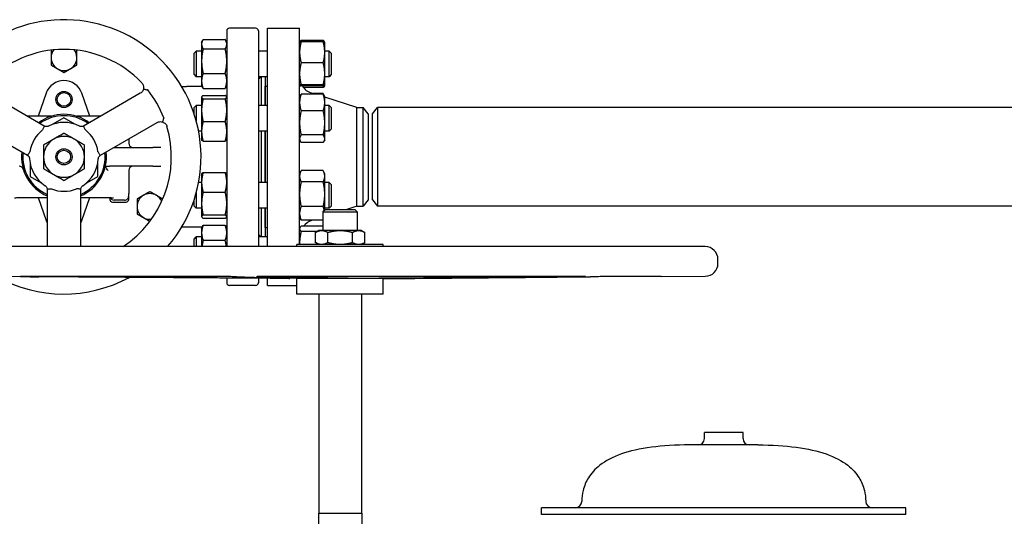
# Model space of a CAD drawing. Header units: inches. Extents: x 5 to 1128, y -85 to 748.
# Tile 499 of 656: x 601 to 630, y 374 to 389. Entities that reach past the tile are written whole.
import ezdxf

# ---------------------------------------------------------------- set-up
doc = ezdxf.new("R2010")
doc.units = ezdxf.units.IN
doc.header["$LTSCALE"] = 32
doc.header["$MEASUREMENT"] = 0
doc.layers.add('Visible (ANSI)', color=7, linetype='Continuous', lineweight=30)

msp = doc.modelspace()

# ---------------------------------------------------------------- linework, layer by layer
at = {"layer": 'Visible (ANSI)'}
for p, q in [((607.47313, 388.51993), (607.47313, 382.23187)), ((608.31565, 388.59867), (607.55187, 388.59867)), ((608.39439, 388.51993), (608.39439, 382.23187)), ((608.65813, 382.23187), (608.65813, 388.59867)), ((608.65813, 388.59867), (609.59813, 388.59867)), ((609.59813, 382.29087), (609.59813, 388.59867)), ((606.73913, 388.18347), (606.76305, 388.23477)), ((606.73913, 388.18347), (606.73913, 388.13607)), ((606.73913, 388.13607), (606.73913, 387.64049)), ((606.78422, 388.27392), (607.42805, 388.27392)), ((607.47313, 388.18347), (607.44921, 388.23477)), ((609.59813, 388.18347), (609.59849, 388.18423)), ((609.59849, 388.18423), (609.60484, 388.19787)), ((610.28705, 388.24554), (609.64322, 388.24554)), ((610.28705, 388.20047), (609.64322, 388.20047)), ((610.33178, 388.18423), (610.32542, 388.19787)), ((610.33213, 388.18347), (610.33178, 388.18423)), ((610.33213, 387.89722), (610.33213, 388.18347)), ((606.51939, 387.87097), (606.58189, 387.93347)), ((606.51939, 387.24597), (606.51939, 387.87097)), ((606.58189, 387.93347), (606.58189, 387.18347)), ((606.73913, 387.93347), (606.58189, 387.93347)), ((606.78422, 387.99821), (607.42805, 387.99821)), ((608.65813, 387.93347), (608.39439, 387.93347)), ((610.45689, 387.93347), (610.33213, 387.93347)), ((610.33213, 387.27298), (610.33213, 387.89722)), ((610.45689, 387.18347), (610.45689, 387.93347)), ((610.51939, 387.87097), (610.45689, 387.93347)), ((610.51939, 387.87097), (610.51939, 387.24597)), ((606.73913, 387.64049), (606.73913, 387.0629)), ((610.28705, 387.59397), (609.64322, 387.59397)), ((606.51939, 387.24597), (606.58189, 387.18347)), ((606.78422, 387.28277), (607.42805, 387.28277)), ((610.33213, 386.93423), (610.33213, 387.27298)), ((610.51939, 387.24597), (610.45689, 387.18347)), ((606.73913, 387.18347), (606.58189, 387.18347)), ((606.73913, 387.0629), (606.73913, 386.93347)), ((608.65813, 387.18347), (608.39439, 387.18347)), ((608.47313, 387.18347), (608.47313, 386.34611)), ((608.59313, 387.18347), (608.59313, 386.34611)), ((610.28705, 386.95198), (609.64322, 386.95198)), ((610.45689, 387.18347), (610.33213, 387.18347)), ((602.15051, 385.74753), (600.49665, 386.70239)), ((602.20272, 386.70346), (601.96977, 386.03576)), ((603.4765, 386.03576), (603.24355, 386.70346)), ((604.94962, 386.70239), (604.19639, 386.26751)), ((606.75665, 386.89591), (606.29368, 386.89591)), ((606.73913, 386.93347), (606.76305, 386.88218)), ((606.78422, 386.84303), (607.42805, 386.84303)), ((607.47313, 386.93347), (607.44921, 386.88218)), ((608.59813, 386.78867), (608.59313, 386.78867)), ((608.59813, 386.34611), (608.59813, 386.90867)), ((608.59813, 386.90867), (608.65813, 386.90867)), ((609.59813, 386.93347), (609.59849, 386.93272)), ((610.28705, 386.91648), (609.64322, 386.91648)), ((610.28705, 386.67655), (609.64322, 386.67655)), ((610.28705, 386.87141), (609.70852, 386.87141)), ((610.04684, 386.67655), (609.94716, 386.70812)), ((610.28705, 386.69192), (609.99831, 386.69192)), ((610.31745, 386.6276), (610.29595, 386.67369)), ((610.33178, 386.93272), (610.32542, 386.91908)), ((610.33213, 386.93347), (610.33178, 386.93272)), ((610.33213, 386.93347), (610.33213, 386.93423)), ((606.73913, 386.59611), (606.74162, 386.60144)), ((606.73913, 386.59611), (606.73913, 386.59082)), ((606.73913, 386.59082), (606.73913, 386.21069)), ((606.78422, 386.63766), (607.42805, 386.63766)), ((606.78422, 386.54397), (607.42805, 386.54397)), ((607.47313, 386.59611), (607.47065, 386.60144)), ((609.59813, 386.59611), (609.61282, 386.6276)), ((610.33213, 386.59611), (610.31745, 386.6276)), ((610.33213, 386.43425), (610.33213, 386.59611)), ((611.27147, 386.28867), (610.33213, 386.58619)), ((610.33213, 385.83924), (610.33213, 386.43425)), ((604.19639, 386.26751), (603.29575, 385.74753)), ((606.51939, 386.28361), (606.58189, 386.34611)), ((606.51939, 386.10899), (606.51939, 386.28361)), ((606.58189, 386.34611), (606.58189, 385.90222)), ((606.73913, 386.34611), (606.58189, 386.34611)), ((606.73913, 386.21069), (606.73913, 385.59098)), ((608.65813, 386.34611), (608.39439, 386.34611)), ((610.28705, 386.19196), (609.64322, 386.19196)), ((610.45689, 386.34611), (610.33213, 386.34611)), ((610.45689, 385.59611), (610.45689, 386.34611)), ((610.51939, 386.28361), (610.45689, 386.34611)), ((610.51939, 386.28361), (610.51939, 385.65861)), ((611.27147, 383.40867), (611.27147, 386.28867)), ((611.27147, 386.28867), (611.45426, 386.28867)), ((611.45426, 383.40867), (611.45426, 386.28867)), ((611.59813, 386.10117), (611.45426, 386.28867)), ((611.59813, 386.10117), (611.59813, 383.59617)), ((611.72313, 386.09867), (611.86701, 386.28617)), ((611.72313, 383.59867), (611.72313, 386.09867)), ((611.86701, 386.28617), (611.86701, 383.41117)), ((648.70426, 386.28617), (611.86701, 386.28617)), ((600.00452, 385.85), (601.65839, 384.89514)), ((602.34593, 386.03576), (601.65128, 386.03576)), ((602.72313, 385.98519), (602.40233, 385.79997)), ((603.04393, 385.79997), (602.72313, 385.98519)), ((603.79499, 386.03576), (603.10034, 386.03576)), ((603.78788, 384.89514), (605.44174, 385.85)), ((606.78422, 385.87741), (607.42805, 385.87741)), ((610.33213, 385.37609), (610.33213, 385.83924)), ((606.73913, 385.59611), (606.65268, 385.59611)), ((606.73913, 385.59098), (606.73913, 385.34611)), ((608.65813, 385.59611), (608.39439, 385.59611)), ((608.47313, 385.59611), (608.47313, 384.10123)), ((608.59313, 385.59611), (608.59313, 384.10123)), ((608.59813, 384.10123), (608.59813, 385.59611)), ((610.45689, 385.59611), (610.33213, 385.59611)), ((610.51939, 385.65861), (610.45689, 385.59611)), ((604.6129, 385.37147), (604.6129, 385.24926)), ((606.73913, 385.34611), (606.74162, 385.34077)), ((606.78422, 385.30455), (607.42805, 385.30455)), ((607.47313, 385.34611), (607.47065, 385.34077)), ((609.59813, 385.34611), (609.61282, 385.31461)), ((610.28705, 385.48652), (609.64322, 385.48652)), ((610.28705, 385.26567), (609.64322, 385.26567)), ((610.33213, 385.34611), (610.31745, 385.31461)), ((610.33213, 385.34611), (610.33213, 385.37609)), ((604.18472, 385.12426), (605.31144, 385.12426)), ((605.51184, 385.12426), (605.31144, 385.12426)), ((605.55399, 385.12426), (605.51184, 385.12426)), ((601.73888, 384.65084), (601.73888, 384.28041)), ((603.70738, 384.28041), (603.70738, 384.65084)), ((603.93228, 384.57308), (604.04832, 384.57308)), ((605.31144, 384.57308), (604.04832, 384.57308)), ((604.6129, 384.44808), (604.6129, 383.77922)), ((605.31144, 384.57308), (605.51184, 384.57308)), ((605.51184, 384.57308), (605.55399, 384.57308)), ((606.78422, 384.39318), (607.42805, 384.39318)), ((609.59813, 384.35123), (609.63431, 384.42882)), ((610.28705, 384.44705), (609.64322, 384.44705)), ((610.33213, 384.35123), (610.29595, 384.42882)), ((601.73888, 384.28041), (602.05968, 384.0952)), ((603.38659, 384.0952), (603.70738, 384.28041)), ((606.73913, 384.10123), (606.65268, 384.10123)), ((606.73913, 384.35123), (606.74168, 384.35668)), ((606.73913, 384.35123), (606.73913, 384.10706)), ((606.73913, 384.10706), (606.73913, 383.48746)), ((607.47313, 384.35123), (607.47059, 384.35668)), ((608.65813, 384.10123), (608.39439, 384.10123)), ((610.28705, 384.11738), (609.64322, 384.11738)), ((610.33213, 384.28221), (610.33213, 384.35123)), ((610.33213, 383.75698), (610.33213, 384.28221)), ((610.45689, 384.10123), (610.33213, 384.10123)), ((610.45689, 383.35123), (610.45689, 384.10123)), ((610.51939, 384.03873), (610.45689, 384.10123)), ((602.23101, 383.90334), (602.23101, 382.23187)), ((603.21526, 382.23187), (603.21526, 383.90334)), ((606.58189, 383.79512), (606.58189, 383.35123)), ((606.78422, 383.82094), (607.42805, 383.82094)), ((610.51939, 384.03873), (610.51939, 383.41373)), ((601.5814, 383.66157), (602.23101, 383.66157)), ((601.96977, 383.66157), (602.20272, 382.99388)), ((603.21526, 383.66157), (603.86487, 383.66157)), ((603.24355, 382.99388), (603.4765, 383.66157)), ((604.06172, 383.6598), (604.06172, 383.60851)), ((604.14046, 383.52977), (604.53416, 383.52977)), ((604.4879, 383.58758), (604.18672, 383.58758)), ((604.6129, 383.71263), (604.6129, 383.77922)), ((604.6129, 383.60851), (604.6129, 383.71263)), ((606.51939, 383.41373), (606.51939, 383.58835)), ((610.33213, 383.29197), (610.33213, 383.75698)), ((611.59813, 383.59617), (611.45426, 383.40867)), ((611.72313, 383.59867), (611.86701, 383.41117)), ((606.51939, 383.41373), (606.58189, 383.35123)), ((606.73913, 383.35123), (606.58189, 383.35123)), ((606.73913, 383.48746), (606.73913, 383.10664)), ((608.65813, 383.35123), (608.39439, 383.35123)), ((608.47313, 383.35123), (608.47313, 382.51387)), ((608.59313, 383.35123), (608.59313, 382.51387)), ((608.59813, 382.78867), (608.59813, 383.35123)), ((610.28705, 383.39657), (609.64322, 383.39657)), ((610.35503, 383.31487), (610.28063, 383.24047)), ((610.28063, 383.24047), (611.28063, 383.24047)), ((610.28063, 383.24047), (610.28063, 382.70087)), ((610.45689, 383.35123), (610.33213, 383.35123)), ((610.35503, 383.31487), (611.20623, 383.31487)), ((610.51939, 383.41373), (610.45689, 383.35123)), ((611.27147, 383.40867), (610.97532, 383.31487)), ((611.20623, 383.31487), (611.28063, 383.24047)), ((611.27147, 383.40867), (611.45426, 383.40867)), ((611.28063, 383.24047), (611.28063, 382.70087)), ((648.70426, 383.41117), (611.86701, 383.41117)), ((606.73913, 383.10664), (606.73913, 383.10123)), ((606.73913, 383.10123), (606.74168, 383.09578)), ((606.78422, 383.15399), (607.42805, 383.15399)), ((606.78422, 383.05928), (607.42805, 383.05928)), ((607.47313, 383.10123), (607.47059, 383.09578)), ((609.59813, 383.10123), (609.63431, 383.02365)), ((610.28063, 383.00542), (609.64322, 383.00542)), ((609.99831, 383.00542), (609.94716, 382.98922)), ((606.75665, 382.80143), (606.29368, 382.80143)), ((606.73913, 382.76387), (606.76324, 382.81556)), ((606.73913, 382.76387), (606.73913, 382.63498)), ((606.78422, 382.85445), (607.42805, 382.85445)), ((607.47313, 382.76387), (607.44903, 382.81556)), ((608.59813, 382.90867), (608.59313, 382.90867)), ((608.59813, 382.78867), (608.65813, 382.78867)), ((609.59813, 382.76387), (609.60484, 382.77826)), ((610.28063, 382.82593), (609.64322, 382.82593)), ((610.1085, 382.67366), (609.64322, 382.67366)), ((610.15563, 382.70087), (610.05894, 382.64505)), ((610.05894, 382.34669), (610.05894, 382.64505)), ((610.23937, 382.70087), (610.15563, 382.70087)), ((610.78063, 382.70087), (610.23937, 382.70087)), ((610.41979, 382.34669), (610.41979, 382.64505)), ((611.3219, 382.70087), (610.78063, 382.70087)), ((611.14148, 382.34669), (611.14148, 382.64505)), ((611.40563, 382.70087), (611.3219, 382.70087)), ((611.40563, 382.70087), (611.50232, 382.64505)), ((611.50232, 382.34669), (611.50232, 382.64505)), ((606.51939, 382.45137), (606.58189, 382.51387)), ((606.51939, 382.23187), (606.51939, 382.45137)), ((606.58189, 382.51387), (606.58189, 382.23187)), ((606.73913, 382.51387), (606.58189, 382.51387)), ((606.73913, 382.63498), (606.73913, 382.23187)), ((606.78422, 382.41551), (607.42805, 382.41551)), ((608.65813, 382.51387), (608.39439, 382.51387)), ((621.43013, 382.23187), (600.13113, 382.23187)), ((612.04063, 382.29087), (609.52063, 382.29087)), ((609.52063, 382.23187), (609.52063, 382.29087)), ((610.15563, 382.29087), (610.05894, 382.34669)), ((611.40563, 382.29087), (611.50232, 382.34669)), ((612.04063, 382.23187), (612.04063, 382.29087)), ((621.80413, 381.73987), (621.80413, 381.85787)), ((609.52063, 381.29886), (600.12846, 381.36588)), ((607.06967, 381.35673), (601.45119, 381.35673)), ((607.47313, 381.31347), (607.47313, 381.17741)), ((608.39439, 381.3069), (608.39439, 381.17741)), ((608.65813, 381.09867), (608.65813, 381.30502)), ((617.81657, 381.35673), (608.72568, 381.35673)), ((612.04063, 381.29886), (609.52063, 381.29886)), ((609.52063, 380.83987), (609.52063, 381.29886)), ((612.04063, 381.29886), (612.72184, 381.30372)), ((612.04063, 380.83987), (612.04063, 381.29886)), ((620.15061, 381.35673), (618.84004, 381.35673)), ((620.15061, 381.35673), (621.4328, 381.36588)), ((608.31565, 381.09867), (607.55187, 381.09867)), ((608.65813, 381.09867), (609.52063, 381.09867)), ((612.04063, 380.83987), (609.52063, 380.83987)), ((610.15563, 380.83987), (610.15563, 374.45687)), ((611.40563, 380.83987), (611.40563, 374.45687)), ((622.53563, 376.80547), (621.41063, 376.80547)), ((621.41063, 376.63447), (621.41063, 376.80547)), ((622.53563, 376.63447), (622.53563, 376.80547)), ((622.96588, 376.44697), (620.98038, 376.44697)), ((627.28813, 374.6157), (616.65813, 374.6157)), ((616.65813, 374.4157), (616.65813, 374.6157)), ((627.28813, 374.4157), (627.28813, 374.6157)), ((610.14463, 374.45687), (611.41663, 374.45687)), ((610.14463, 374.45687), (610.14463, 373.54017)), ((611.41663, 374.45687), (611.41663, 373.54017)), ((627.28813, 374.4157), (616.65813, 374.4157))]:
    msp.add_line(p, q, dxfattribs=at)
for centre, radius in [((602.72313, 386.5219), 0.23622), ((602.72313, 386.5219), 0.19894), ((602.72313, 384.84867), 0.23622), ((602.72313, 384.84867), 0.19396)]:
    msp.add_circle(centre, radius, dxfattribs=at)
for centre, radius, start, end in [((602.72313, 384.84867), 4, 319.141001, 223.732808), ((607.55187, 388.51993), 0.07874, 90, 180), ((608.31565, 388.51993), 0.07874, 0, 90), ((602.72313, 384.84867), 3.13386, 43.567129, 136.432871), ((602.72313, 387.74237), 0.375, 142.972428, 180), ((602.72313, 387.74237), 0.375, 0, 37.027572), ((602.72313, 387.74237), 0.375, 180, 240), ((602.72313, 387.74237), 0.375, 300, 0), ((602.72313, 387.74237), 0.375, 240, 300), ((602.72313, 386.5219), 0.55118, 19.233076, 160.766924), ((602.72313, 384.84867), 3.12676, 21.399676, 38.600324), ((606.29368, 387.68332), 0.7874, 259.62086, 270), ((610.09813, 387.18478), 0.5, 212.452892, 252.425284), ((602.72313, 384.84867), 1.24016, 53.379868, 126.620132), ((602.72313, 384.84867), 1.20079, 54.194537, 125.805463), ((602.72313, 384.84867), 1.00394, 63.137041, 116.862959), ((602.34592, 386.16292), 0.12716, 270.004016, 286.01595), ((603.10035, 386.1629), 0.12714, 253.982919, 269.997115), ((602.72313, 384.84867), 1.00394, 128.535259, 171.464741), ((602.72313, 384.84867), 1.00394, 8.535259, 51.464741), ((602.72313, 384.84867), 3.13386, 303.383253, 16.432871), ((602.72313, 384.84867), 0.5965, 120, 180), ((602.72313, 384.84867), 0.5965, 60, 120), ((602.72313, 384.84867), 0.5965, 0, 60), ((604.7379, 385.24926), 0.125, 180, 270), ((602.72313, 384.84867), 1.24016, 173.379868, 246.620132), ((602.72313, 384.84867), 1.20079, 174.194537, 245.805463), ((602.72313, 384.84867), 1.24016, 293.379868, 6.620132), ((602.72313, 384.84867), 1.20079, 294.194537, 5.805463), ((602.72313, 384.84867), 1.00394, 183.137041, 236.862959), ((602.72313, 384.84867), 0.5965, 180, 240), ((602.72313, 384.84867), 0.5965, 300, 0), ((602.72313, 384.84867), 1.00394, 303.137041, 356.862959), ((601.41807, 384.44808), 0.125, 17.063961, 90), ((604.7379, 384.44808), 0.125, 90, 180), ((602.72313, 384.84867), 0.5965, 240, 300), ((602.72313, 384.84867), 1.00394, 248.535259, 291.464741), ((604.14046, 383.60851), 0.07874, 180, 270), ((604.53416, 383.60851), 0.07874, 270, 0), ((605.22915, 383.40182), 0.375, 120, 180), ((605.22915, 383.40182), 0.375, 60, 120), ((605.22915, 383.40182), 0.375, 22.972428, 60), ((605.22915, 383.40182), 0.375, 180, 240), ((602.72313, 383.17544), 0.55118, 199.233076, 206.765501), ((602.72313, 383.17544), 0.55118, 333.234499, 340.766924), ((605.22915, 383.40182), 0.375, 240, 277.027572), ((610.09813, 382.51256), 0.5, 107.574716, 141.189224), ((606.29368, 382.01402), 0.7874, 90, 100.37914), ((621.43013, 381.85787), 0.374, 0, 90), ((621.43013, 381.73987), 0.374, 270.408832, 0), ((602.72313, 384.84867), 4, 240.672108, 298.510228), ((607.55187, 381.17741), 0.07874, 180, 270), ((608.31565, 381.17741), 0.07874, 270, 0), ((621.22313, 376.63447), 0.1875, 270, 0), ((622.72313, 376.63447), 0.1875, 180, 270), ((617.64236, 374.8032), 0.1875, 270, 358.443207), ((626.30391, 374.8032), 0.1875, 181.556793, 270)]:
    msp.add_arc(centre, radius, start, end, dxfattribs=at)
for centre, start_param, end_param in [((604.18672, 383.71263), 5.15081773, 6.28318531), ((604.4879, 383.71263), 0, 1.57079633)]:
    msp.add_ellipse(centre, major_axis=(0, -0.12504), ratio=0.99966155, start_param=start_param, end_param=end_param, dxfattribs=at)
for points, weights in [([(606.78422, 388.27392), (606.73913, 388.20005), (606.73913, 388.13607)], [1, 1.0379548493, 1]), ([(606.73913, 388.13607), (606.73913, 388.07209), (606.78422, 387.99821)], [1, 1.0379548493, 1]), ([(607.47313, 388.13607), (607.47313, 388.20005), (607.42805, 388.27392)], [1, 1.0379548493, 1]), ([(607.42805, 387.99821), (607.47313, 388.07209), (607.47313, 388.13607)], [1, 1.0379548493, 1]), ([(609.64322, 388.20047), (609.59813, 388.03796), (609.59813, 387.89722)], [1, 1.0379548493, 1]), ([(609.59849, 388.18423), (609.602, 388.19177), (609.64322, 388.20047)], [1.00614116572, 1.0345850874, 1]), ([(609.64322, 388.24554), (609.60855, 388.21417), (609.60065, 388.18676)], [1, 1.02892942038, 1.01375847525]), ([(610.32962, 388.18676), (610.32171, 388.21417), (610.28705, 388.24554)], [1.01375847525, 1.02892942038, 1]), ([(610.28705, 388.20047), (610.32826, 388.19177), (610.33178, 388.18423)], [1, 1.0345850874, 1.00614116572]), ([(610.33213, 387.89722), (610.33213, 388.03796), (610.28705, 388.20047)], [1, 1.0379548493, 1]), ([(602.35061, 387.96031), (602.34937, 387.95959), (602.34813, 387.95888)], [1.01080092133, 1.01041530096, 1.01001874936]), ([(602.34813, 387.95888), (602.34813, 387.84285), (602.34813, 387.74237)], [1.01001874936, 1.04314139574, 1]), ([(603.09813, 387.95888), (603.09689, 387.95959), (603.09565, 387.96031)], [1.01001874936, 1.01041530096, 1.01080092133]), ([(603.09813, 387.74237), (603.09813, 387.84285), (603.09813, 387.95888)], [1, 1.04314139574, 1.01001874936]), ([(606.78422, 387.99821), (606.73913, 387.80651), (606.73913, 387.64049)], [1, 1.0379548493, 1]), ([(607.47313, 387.64049), (607.47313, 387.80651), (607.42805, 387.99821)], [1, 1.0379548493, 1]), ([(609.59813, 387.89722), (609.59813, 387.75648), (609.64322, 387.59397)], [1, 1.0379548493, 1]), ([(610.28705, 387.59397), (610.33213, 387.75648), (610.33213, 387.89722)], [1, 1.0379548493, 1]), ([(602.34813, 387.74237), (602.34813, 387.64189), (602.34813, 387.52586)], [1, 1.04314139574, 1.01001874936]), ([(602.34813, 387.52586), (602.44861, 387.46785), (602.53563, 387.41761)], [1.01001874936, 1.04314139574, 1]), ([(602.91063, 387.41761), (602.99765, 387.46785), (603.09813, 387.52586)], [1, 1.04314139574, 1.01001874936]), ([(603.09813, 387.52586), (603.09813, 387.64189), (603.09813, 387.74237)], [1.01001874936, 1.04314139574, 1]), ([(606.73913, 387.64049), (606.73913, 387.47447), (606.78422, 387.28277)], [1, 1.0379548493, 1]), ([(607.42805, 387.28277), (607.47313, 387.47447), (607.47313, 387.64049)], [1, 1.0379548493, 1]), ([(609.64322, 387.59397), (609.59813, 387.42195), (609.59813, 387.27298)], [1, 1.0379548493, 1]), ([(610.33213, 387.27298), (610.33213, 387.42195), (610.28705, 387.59397)], [1, 1.0379548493, 1]), ([(602.53563, 387.41761), (602.62265, 387.36737), (602.72313, 387.30936)], [1, 1.04314139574, 1.01001874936]), ([(602.72313, 387.30936), (602.82361, 387.36737), (602.91063, 387.41761)], [1.01001874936, 1.04314139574, 1]), ([(606.78422, 387.28277), (606.73913, 387.16494), (606.73913, 387.0629)], [1, 1.0379548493, 1]), ([(607.47313, 387.0629), (607.47313, 387.16494), (607.42805, 387.28277)], [1, 1.0379548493, 1]), ([(609.59813, 387.27298), (609.59813, 387.124), (609.64322, 386.95198)], [1, 1.0379548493, 1]), ([(610.28705, 386.95198), (610.33213, 387.124), (610.33213, 387.27298)], [1, 1.0379548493, 1]), ([(606.73913, 387.0629), (606.73913, 386.96085), (606.78422, 386.84303)], [1, 1.0379548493, 1]), ([(607.42805, 386.84303), (607.47313, 386.96085), (607.47313, 387.0629)], [1, 1.0379548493, 1]), ([(609.64322, 386.95198), (609.59813, 386.94247), (609.59813, 386.93423)], [1, 1.0379548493, 1]), ([(610.33213, 386.93423), (610.33213, 386.94247), (610.28705, 386.95198)], [1, 1.0379548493, 1]), ([(606.78422, 386.84303), (606.77188, 386.86324), (606.76305, 386.88218)], [1, 1.0101047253, 1.0148290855]), ([(607.44921, 386.88218), (607.44038, 386.86324), (607.42805, 386.84303)], [1.0148290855, 1.0101047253, 1]), ([(609.59813, 386.93423), (609.59813, 386.92599), (609.64322, 386.91648)], [1, 1.0379548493, 1]), ([(609.64322, 386.67655), (609.59813, 386.5467), (609.59813, 386.43425)], [1, 1.0379548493, 1]), ([(609.61282, 386.6276), (609.62369, 386.65092), (609.64322, 386.67655)], [1.01853894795, 1.0160927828, 1]), ([(610.28705, 386.91648), (610.33213, 386.92599), (610.33213, 386.93423)], [1, 1.0379548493, 1]), ([(610.28705, 386.87141), (610.2948, 386.89606), (610.30116, 386.91969)], [1, 1.00633144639, 1.01055052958]), ([(610.32542, 386.91908), (610.31498, 386.89669), (610.28705, 386.87141)], [1.01804731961, 1.02317873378, 1]), ([(610.30812, 386.64535), (610.29932, 386.66788), (610.28705, 386.69192)], [1.01477953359, 1.01005189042, 1]), ([(610.28705, 386.67655), (610.30657, 386.65092), (610.31745, 386.6276)], [1, 1.0160927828, 1.01853894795]), ([(610.33213, 386.43425), (610.33213, 386.5467), (610.28705, 386.67655)], [1, 1.0379548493, 1]), ([(606.78422, 386.63766), (606.73913, 386.61256), (606.73913, 386.59082)], [1, 1.0379548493, 1]), ([(606.73913, 386.59082), (606.73913, 386.56908), (606.78422, 386.54397)], [1, 1.0379548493, 1]), ([(606.78422, 386.54397), (606.73913, 386.36537), (606.73913, 386.21069)], [1, 1.0379548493, 1]), ([(607.47313, 386.59082), (607.47313, 386.61256), (607.42805, 386.63766)], [1, 1.0379548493, 1]), ([(607.42805, 386.54397), (607.47313, 386.56908), (607.47313, 386.59082)], [1, 1.0379548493, 1]), ([(607.47313, 386.21069), (607.47313, 386.36537), (607.42805, 386.54397)], [1, 1.0379548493, 1]), ([(609.59813, 386.43425), (609.59813, 386.3218), (609.64322, 386.19196)], [1, 1.0379548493, 1]), ([(610.28705, 386.19196), (610.33213, 386.3218), (610.33213, 386.43425)], [1, 1.0379548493, 1]), ([(606.73913, 386.21069), (606.73913, 386.05602), (606.78422, 385.87741)], [1, 1.0379548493, 1]), ([(607.42805, 385.87741), (607.47313, 386.05602), (607.47313, 386.21069)], [1, 1.0379548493, 1]), ([(609.64322, 386.19196), (609.59813, 386.00293), (609.59813, 385.83924)], [1, 1.0379548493, 1]), ([(610.33213, 385.83924), (610.33213, 386.00293), (610.28705, 386.19196)], [1, 1.0379548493, 1]), ([(606.78422, 385.87741), (606.73913, 385.72391), (606.73913, 385.59098)], [1, 1.0379548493, 1]), ([(607.47313, 385.59098), (607.47313, 385.72391), (607.42805, 385.87741)], [1, 1.0379548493, 1]), ([(609.59813, 385.83924), (609.59813, 385.67554), (609.64322, 385.48652)], [1, 1.0379548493, 1]), ([(610.28705, 385.48652), (610.33213, 385.67554), (610.33213, 385.83924)], [1, 1.0379548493, 1]), ([(602.72313, 385.53745), (602.5633, 385.44517), (602.42488, 385.36525)], [1.01001874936, 1.04314139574, 1]), ([(603.02138, 385.36525), (602.88296, 385.44517), (602.72313, 385.53745)], [1, 1.04314139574, 1.01001874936]), ([(606.73913, 385.59098), (606.73913, 385.45805), (606.78422, 385.30455)], [1, 1.0379548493, 1]), ([(607.42805, 385.30455), (607.47313, 385.45805), (607.47313, 385.59098)], [1, 1.0379548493, 1]), ([(602.42488, 385.36525), (602.28646, 385.28534), (602.12663, 385.19306)], [1, 1.04314139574, 1.01001874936]), ([(603.31963, 385.19306), (603.1598, 385.28534), (603.02138, 385.36525)], [1.01001874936, 1.04314139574, 1]), ([(606.78422, 385.30455), (606.7495, 385.32388), (606.74162, 385.34077)], [1, 1.02897860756, 1.01370675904]), ([(607.47065, 385.34077), (607.46277, 385.32388), (607.42805, 385.30455)], [1.01370675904, 1.02897860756, 1]), ([(609.64322, 385.48652), (609.59813, 385.42734), (609.59813, 385.37609)], [1, 1.0379548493, 1]), ([(609.59813, 385.37609), (609.59813, 385.32484), (609.64322, 385.26567)], [1, 1.0379548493, 1]), ([(610.33213, 385.37609), (610.33213, 385.42734), (610.28705, 385.48652)], [1, 1.0379548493, 1]), ([(610.28705, 385.26567), (610.33213, 385.32484), (610.33213, 385.37609)], [1, 1.0379548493, 1]), ([(602.12663, 385.19306), (602.12663, 385.0085), (602.12663, 384.84867)], [1.01001874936, 1.04314139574, 1]), ([(603.31963, 384.84867), (603.31963, 385.0085), (603.31963, 385.19306)], [1, 1.04314139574, 1.01001874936]), ([(602.12663, 384.84867), (602.12663, 384.68884), (602.12663, 384.50428)], [1, 1.04314139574, 1.01001874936]), ([(603.31963, 384.50428), (603.31963, 384.68884), (603.31963, 384.84867)], [1.01001874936, 1.04314139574, 1]), ([(602.12663, 384.50428), (602.28646, 384.412), (602.42488, 384.33209)], [1.01001874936, 1.04314139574, 1]), ([(603.02138, 384.33209), (603.1598, 384.412), (603.31963, 384.50428)], [1, 1.04314139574, 1.01001874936]), ([(606.78422, 384.39318), (606.73913, 384.23985), (606.73913, 384.10706)], [1, 1.0379548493, 1]), ([(606.74168, 384.35668), (606.74961, 384.3737), (606.78422, 384.39318)], [1.01380994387, 1.02888022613, 1]), ([(607.42805, 384.39318), (607.46266, 384.3737), (607.47059, 384.35668)], [1, 1.02888022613, 1.01380994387]), ([(607.47313, 384.10706), (607.47313, 384.23985), (607.42805, 384.39318)], [1, 1.0379548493, 1]), ([(609.64322, 384.44705), (609.59813, 384.35871), (609.59813, 384.28221)], [1, 1.0379548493, 1]), ([(610.33213, 384.28221), (610.33213, 384.35871), (610.28705, 384.44705)], [1, 1.0379548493, 1]), ([(602.42488, 384.33209), (602.5633, 384.25217), (602.72313, 384.15989)], [1, 1.04314139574, 1.01001874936]), ([(602.72313, 384.15989), (602.88296, 384.25217), (603.02138, 384.33209)], [1.01001874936, 1.04314139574, 1]), ([(606.73913, 384.10706), (606.73913, 383.97427), (606.78422, 383.82094)], [1, 1.0379548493, 1]), ([(607.42805, 383.82094), (607.47313, 383.97427), (607.47313, 384.10706)], [1, 1.0379548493, 1]), ([(609.59813, 384.28221), (609.59813, 384.20572), (609.64322, 384.11738)], [1, 1.0379548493, 1]), ([(609.64322, 384.11738), (609.59813, 383.92424), (609.59813, 383.75698)], [1, 1.0379548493, 1]), ([(610.28705, 384.11738), (610.33213, 384.20572), (610.33213, 384.28221)], [1, 1.0379548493, 1]), ([(610.33213, 383.75698), (610.33213, 383.92424), (610.28705, 384.11738)], [1, 1.0379548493, 1]), ([(605.22915, 383.83483), (605.12867, 383.77682), (605.04165, 383.72658)], [1.01001874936, 1.04314139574, 1]), ([(605.41665, 383.72658), (605.32963, 383.77682), (605.22915, 383.83483)], [1, 1.04314139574, 1.01001874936]), ([(606.78422, 383.82094), (606.73913, 383.64223), (606.73913, 383.48746)], [1, 1.0379548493, 1]), ([(607.47313, 383.48746), (607.47313, 383.64223), (607.42805, 383.82094)], [1, 1.0379548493, 1]), ([(605.04165, 383.72658), (604.95463, 383.67634), (604.85415, 383.61833)], [1, 1.04314139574, 1.01001874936]), ([(604.85415, 383.61833), (604.85415, 383.5023), (604.85415, 383.40182)], [1.01001874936, 1.04314139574, 1]), ([(605.60415, 383.61833), (605.50367, 383.67634), (605.41665, 383.72658)], [1.01001874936, 1.04314139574, 1]), ([(605.60415, 383.61546), (605.60415, 383.61689), (605.60415, 383.61833)], [1.01080092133, 1.01041530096, 1.01001874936]), ([(609.59813, 383.75698), (609.59813, 383.58971), (609.64322, 383.39657)], [1, 1.0379548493, 1]), ([(610.28705, 383.39657), (610.33213, 383.58971), (610.33213, 383.75698)], [1, 1.0379548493, 1]), ([(604.85415, 383.40182), (604.85415, 383.30134), (604.85415, 383.18531)], [1, 1.04314139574, 1.01001874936]), ([(606.73913, 383.48746), (606.73913, 383.3327), (606.78422, 383.15399)], [1, 1.0379548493, 1]), ([(607.42805, 383.15399), (607.47313, 383.3327), (607.47313, 383.48746)], [1, 1.0379548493, 1]), ([(609.64322, 383.39657), (609.59813, 383.29176), (609.59813, 383.20099)], [1, 1.0379548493, 1]), ([(610.32362, 383.28346), (610.31277, 383.33676), (610.28705, 383.39657)], [1.01869071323, 1.02131002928, 1]), ([(604.85415, 383.18531), (604.95463, 383.1273), (605.04165, 383.07706)], [1.01001874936, 1.04314139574, 1]), ([(605.04165, 383.07706), (605.12867, 383.02682), (605.22915, 382.96881)], [1, 1.04314139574, 1.01001874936]), ([(605.22915, 382.96881), (605.23039, 382.96952), (605.23163, 382.97024)], [1.01001874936, 1.01041530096, 1.01080092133]), ([(606.78422, 383.15399), (606.73913, 383.12861), (606.73913, 383.10664)], [1, 1.0379548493, 1]), ([(606.73913, 383.10664), (606.73913, 383.08466), (606.78422, 383.05928)], [1, 1.0379548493, 1]), ([(607.47313, 383.10664), (607.47313, 383.12861), (607.42805, 383.15399)], [1, 1.0379548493, 1]), ([(607.42805, 383.05928), (607.47313, 383.08466), (607.47313, 383.10664)], [1, 1.0379548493, 1]), ([(609.59813, 383.20099), (609.59813, 383.11023), (609.64322, 383.00542)], [1, 1.0379548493, 1]), ([(609.64322, 383.00542), (609.6385, 383.01465), (609.63431, 383.02365)], [1, 1.00383834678, 1.00690035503]), ([(606.78422, 382.85445), (606.73913, 382.73683), (606.73913, 382.63498)], [1, 1.0379548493, 1]), ([(606.76324, 382.81556), (606.77201, 382.83438), (606.78422, 382.85445)], [1.01472967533, 1.00999904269, 1]), ([(607.47313, 382.63498), (607.47313, 382.73683), (607.42805, 382.85445)], [1, 1.0379548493, 1]), ([(607.42805, 382.85445), (607.44025, 382.83438), (607.44903, 382.81556)], [1, 1.00999904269, 1.01472967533]), ([(609.64322, 382.82593), (609.59813, 382.78513), (609.59813, 382.7498)], [1, 1.0379548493, 1]), ([(609.59813, 382.7498), (609.59813, 382.71446), (609.64322, 382.67366)], [1, 1.0379548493, 1]), ([(609.64322, 382.67366), (609.59813, 382.48956), (609.59813, 382.33013)], [1, 1.0379548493, 1]), ([(610.05894, 382.64505), (610.15563, 382.70087), (610.23937, 382.70087)], [1.01001874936, 1.04314139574, 1]), ([(610.23937, 382.70087), (610.3231, 382.70087), (610.41979, 382.64505)], [1, 1.04314139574, 1.01001874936]), ([(610.41979, 382.64505), (610.61316, 382.70087), (610.78063, 382.70087)], [1.01001874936, 1.04314139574, 1]), ([(610.78063, 382.70087), (610.9481, 382.70087), (611.14148, 382.64505)], [1, 1.04314139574, 1.01001874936]), ([(611.14148, 382.64505), (611.23816, 382.70087), (611.3219, 382.70087)], [1.01001874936, 1.04314139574, 1]), ([(611.3219, 382.70087), (611.40563, 382.70087), (611.50232, 382.64505)], [1, 1.04314139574, 1.01001874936]), ([(606.73913, 382.63498), (606.73913, 382.53312), (606.78422, 382.41551)], [1, 1.0379548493, 1]), ([(606.78422, 382.41551), (606.76149, 382.31884), (606.75042, 382.23187)], [1, 1.01878360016, 1.01897544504]), ([(607.42805, 382.41551), (607.47313, 382.53312), (607.47313, 382.63498)], [1, 1.0379548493, 1]), ([(607.46184, 382.23187), (607.45078, 382.31884), (607.42805, 382.41551)], [1.01897544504, 1.01878360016, 1]), ([(609.59813, 382.33013), (609.59813, 382.31052), (609.59877, 382.29087)], [1, 1.00451726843, 1.00795927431]), ([(610.23937, 382.29087), (610.15563, 382.29087), (610.05894, 382.34669)], [1, 1.04314139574, 1.01001874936]), ([(610.41979, 382.34669), (610.3231, 382.29087), (610.23937, 382.29087)], [1.01001874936, 1.04314139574, 1]), ([(610.78063, 382.29087), (610.61316, 382.29087), (610.41979, 382.34669)], [1, 1.04314139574, 1.01001874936]), ([(611.14148, 382.34669), (610.9481, 382.29087), (610.78063, 382.29087)], [1.01001874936, 1.04314139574, 1]), ([(611.3219, 382.29087), (611.23816, 382.29087), (611.14148, 382.34669)], [1, 1.04314139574, 1.01001874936]), ([(611.50232, 382.34669), (611.40563, 382.29087), (611.3219, 382.29087)], [1.01001874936, 1.04314139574, 1]), ([(608.82649, 381.30529), (607.47816, 381.31363), (601.99261, 381.35262)], [3.22913550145, 2.37560125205, 1.06245079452]), ([(607.75488, 381.35262), (608.99358, 381.31363), (609.29804, 381.30529)], [1.05826131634, 2.36623373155, 3.21640230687]), ([(611.0555, 381.30529), (610.52665, 381.31363), (608.37508, 381.35262)], [3.21640230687, 2.36623373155, 1.05826131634]), ([(617.69864, 381.35262), (612.97864, 381.31363), (611.81848, 381.30529)], [1.05826131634, 2.36623373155, 3.21640230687]), ([(612.90465, 381.30529), (613.92613, 381.31363), (618.08195, 381.35262)], [3.21640230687, 2.36623373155, 1.05826131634])]:
    msp.add_rational_spline(points, weights, degree=2, dxfattribs=at)
for points, knots in [([(604.99382, 387.00854), (605.00452, 386.99729), (605.01388, 386.98477), (605.03398, 386.95001), (605.04219, 386.92648), (605.04955, 386.87764), (605.04856, 386.85218), (605.0428, 386.82773)], [0, 0, 0, 0, 0.193419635, 0.193419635, 0.502891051, 0.502891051, 0.815967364, 0.815967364, 0.815967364, 0.815967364]), ([(608.4293, 387.18354), (608.43223, 387.17401), (608.43376, 387.16555), (608.43376, 387.13991), (608.42365, 387.12877), (608.40204, 387.12559), (608.39833, 387.12536), (608.39439, 387.12541)], [1.797466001, 1.797466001, 1.797466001, 1.797466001, 1.940397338, 1.940397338, 2.307973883, 2.307973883, 2.377469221, 2.377469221, 2.377469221, 2.377469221]), ([(605.0428, 386.82773), (605.04225, 386.8254), (605.04166, 386.82309), (605.0327, 386.79043), (605.01696, 386.76214), (604.9822, 386.72463), (604.96665, 386.71222), (604.94962, 386.70239)], [1.03699376, 1.03699376, 1.03699376, 1.03699376, 1.066777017, 1.066777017, 1.459001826, 1.459001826, 1.704142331, 1.704142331, 1.704142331, 1.704142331]), ([(605.0428, 386.82773), (605.0428, 386.82773), (605.0428, 386.82774), (605.04298, 386.82794), (605.04637, 386.82736), (605.05908, 386.82477), (605.06815, 386.82281), (605.09082, 386.81776), (605.10421, 386.81473), (605.13357, 386.80798), (605.14927, 386.80432), (605.1651, 386.8006)], [-0.500989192, -0.500989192, -0.500989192, -0.500989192, -0.498667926, -0.498667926, -0.371971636, -0.371971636, -0.247916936, -0.247916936, -0.123947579, -0.123947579, 0, 0, 0, 0]), ([(605.16675, 386.7994), (605.16653, 386.79967), (605.16629, 386.79993), (605.1658, 386.80031), (605.16556, 386.80045), (605.16523, 386.80056), (605.16517, 386.80058), (605.1651, 386.8006)], [-0.0389329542, -0.0389329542, -0.0389329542, -0.0389329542, -0.03599132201, -0.03599132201, -0.03362121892, -0.03362121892, -0.0330274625, -0.0330274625, -0.0330274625, -0.0330274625]), ([(605.44174, 385.85), (605.45287, 385.85642), (605.46462, 385.86175), (605.49623, 385.87251), (605.51673, 385.87605), (605.55741, 385.87665), (605.5776, 385.87383), (605.59688, 385.86803)], [5.137343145, 5.137343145, 5.137343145, 5.137343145, 5.297406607, 5.297406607, 5.553508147, 5.553508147, 5.804491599, 5.804491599, 5.804491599, 5.804491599]), ([(605.63454, 385.98751), (605.62985, 385.97193), (605.62516, 385.95651), (605.61633, 385.92771), (605.61226, 385.9146), (605.6053, 385.89244), (605.60246, 385.88361), (605.59835, 385.87131), (605.59715, 385.86808), (605.59689, 385.86803), (605.59689, 385.86803), (605.59688, 385.86803)], [-0.498668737, -0.498668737, -0.498668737, -0.498668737, -0.374720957, -0.374720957, -0.250751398, -0.250751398, -0.126696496, -0.126696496, 0, 0, 0.00232127, 0.00232127, 0.00232127, 0.00232127]), ([(605.59688, 385.86803), (605.62093, 385.86079), (605.64348, 385.84892), (605.6821, 385.81812), (605.69837, 385.79925), (605.71842, 385.76446), (605.72459, 385.7501), (605.72898, 385.73521)], [1.213689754, 1.213689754, 1.213689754, 1.213689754, 1.526766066, 1.526766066, 1.836237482, 1.836237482, 2.029657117, 2.029657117, 2.029657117, 2.029657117]), ([(605.63454, 385.98751), (605.63461, 385.98774), (605.63463, 385.98798), (605.63461, 385.98862), (605.63451, 385.98907), (605.63433, 385.98953)], [-0.00615525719, -0.00615525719, -0.00615525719, -0.00615525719, -0.00383690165, -0.00383690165, 0, 0, 0, 0]), ([(602.09864, 385.6351), (602.09861, 385.63505), (602.09858, 385.63499), (602.09834, 385.63458), (602.09805, 385.63427), (602.09768, 385.63397)], [0.6878270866, 0.6878270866, 0.6878270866, 0.6878270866, 0.6900330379, 0.6900330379, 0.7043915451, 0.7043915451, 0.7043915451, 0.7043915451]), ([(602.15632, 385.74438), (602.15632, 385.74438), (602.15631, 385.74438), (602.15604, 385.74442), (602.15438, 385.74168), (602.1484, 385.73089), (602.14412, 385.72289), (602.13345, 385.70263), (602.12716, 385.69057), (602.11339, 385.66393), (602.10604, 385.64961), (602.09864, 385.6351)], [-0.001644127, -0.001644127, -0.001644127, -0.001644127, 0, 0, 0.122753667, 0.122753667, 0.246758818, 0.246758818, 0.370861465, 0.370861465, 0.494968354, 0.494968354, 0.494968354, 0.494968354]), ([(602.2695, 385.74427), (602.26259, 385.74077), (602.25536, 385.73792), (602.23615, 385.73233), (602.22394, 385.73067), (602.19675, 385.73094), (602.1817, 385.73381), (602.1637, 385.74085), (602.15996, 385.74252), (602.15632, 385.74438)], [-2.057235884, -2.057235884, -2.057235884, -2.057235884, -1.939247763, -1.939247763, -1.750466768, -1.750466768, -1.517366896, -1.517366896, -1.455072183, -1.455072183, -1.455072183, -1.455072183]), ([(603.28995, 385.74438), (603.28374, 385.74122), (603.27725, 385.73857), (603.25884, 385.73281), (603.24675, 385.73092), (603.22236, 385.73066), (603.21014, 385.73232), (603.19091, 385.73792), (603.18368, 385.74077), (603.17677, 385.74427)], [1.447256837, 1.447256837, 1.447256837, 1.447256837, 1.552782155, 1.552782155, 1.740472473, 1.740472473, 1.929253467, 1.929253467, 2.047241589, 2.047241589, 2.047241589, 2.047241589]), ([(603.28995, 385.74438), (603.28995, 385.74438), (603.28995, 385.74438), (603.29023, 385.7444), (603.2919, 385.74166), (603.29787, 385.73087), (603.30216, 385.72286), (603.31284, 385.70259), (603.31912, 385.69053), (603.33289, 385.66391), (603.34023, 385.6496), (603.34763, 385.6351)], [-0.002120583, -0.002120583, -0.002120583, -0.002120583, 0, 0, 0.122410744, 0.122410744, 0.246443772, 0.246443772, 0.370464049, 0.370464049, 0.494487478, 0.494487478, 0.494487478, 0.494487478]), ([(603.34858, 385.63397), (603.3484, 385.63412), (603.34822, 385.63428), (603.34789, 385.63466), (603.34775, 385.63487), (603.34763, 385.6351)], [0, 0, 0, 0, 0.00181054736, 0.00181054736, 0.00380232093, 0.00380232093, 0.00380232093, 0.00380232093]), ([(601.66402, 384.89169), (601.66402, 384.89169), (601.66401, 384.8917), (601.66385, 384.89193), (601.6654, 384.89474), (601.67176, 384.90531), (601.67655, 384.91303), (601.68876, 384.93241), (601.69606, 384.94388), (601.71224, 384.96911), (601.72095, 384.98263), (601.72981, 384.99628)], [-0.002119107, -0.002119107, -0.002119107, -0.002119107, 0, 0, 0.122412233, 0.122412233, 0.246445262, 0.246445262, 0.370465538, 0.370465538, 0.494488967, 0.494488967, 0.494488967, 0.494488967]), ([(601.73031, 384.99767), (601.73028, 384.99744), (601.73023, 384.9972), (601.73007, 384.99673), (601.72996, 384.9965), (601.72981, 384.99628)], [0, 0, 0, 0, 0.00181131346, 0.00181131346, 0.0038023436, 0.0038023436, 0.0038023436, 0.0038023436]), ([(603.71645, 384.99628), (603.71642, 384.99633), (603.71639, 384.99639), (603.71615, 384.9968), (603.71602, 384.99721), (603.71595, 384.99767)], [0.6878281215, 0.6878281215, 0.6878281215, 0.6878281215, 0.690034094, 0.690034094, 0.7043926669, 0.7043926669, 0.7043926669, 0.7043926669]), ([(603.78225, 384.89169), (603.78225, 384.89169), (603.78225, 384.89169), (603.78242, 384.89191), (603.78088, 384.89472), (603.77452, 384.90529), (603.76974, 384.913), (603.75753, 384.93237), (603.75022, 384.94385), (603.73404, 384.96909), (603.72532, 384.98262), (603.71645, 384.99628)], [-0.001644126, -0.001644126, -0.001644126, -0.001644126, 0, 0, 0.122753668, 0.122753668, 0.246758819, 0.246758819, 0.370861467, 0.370861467, 0.494968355, 0.494968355, 0.494968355, 0.494968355]), ([(601.66402, 384.89169), (601.66745, 384.88946), (601.67076, 384.88707), (601.68586, 384.87499), (601.69587, 384.8634), (601.7097, 384.83998), (601.71437, 384.82858), (601.71913, 384.80915), (601.72028, 384.80146), (601.7207, 384.79373)], [-0.602163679, -0.602163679, -0.602163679, -0.602163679, -0.539868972, -0.539868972, -0.306769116, -0.306769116, -0.117988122, -0.117988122, 0, 0, 0, 0]), ([(603.72557, 384.79373), (603.72599, 384.80146), (603.72714, 384.80915), (603.73189, 384.82858), (603.73656, 384.83998), (603.75039, 384.8634), (603.7604, 384.87499), (603.7755, 384.88707), (603.77882, 384.88946), (603.78225, 384.89169)], [-1.255722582, -1.255722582, -1.255722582, -1.255722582, -1.137734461, -1.137734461, -0.948953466, -0.948953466, -0.71585361, -0.71585361, -0.653558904, -0.653558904, -0.653558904, -0.653558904]), ([(604.00961, 384.44808), (604.00954, 384.44818), (604.00947, 384.44828), (603.99747, 384.46574), (603.98581, 384.48317), (603.96547, 384.51411), (603.95649, 384.52802), (603.94345, 384.54899), (603.93878, 384.55683), (603.93312, 384.56768), (603.93181, 384.57103), (603.93212, 384.57239)], [-0.518750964, -0.518750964, -0.518750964, -0.518750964, -0.517830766, -0.517830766, -0.357891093, -0.357891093, -0.212360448, -0.212360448, -0.099113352, -0.099113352, 0, 0, 0, 0]), ([(602.17434, 384.00801), (602.18082, 384.00378), (602.1869, 383.99894), (602.20136, 383.9851), (602.20889, 383.97536), (602.22226, 383.95167), (602.22729, 383.93721), (602.2302, 383.91809), (602.23062, 383.91402), (602.23083, 383.90994)], [-1.255722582, -1.255722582, -1.255722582, -1.255722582, -1.137734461, -1.137734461, -0.948953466, -0.948953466, -0.71585361, -0.71585361, -0.653558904, -0.653558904, -0.653558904, -0.653558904]), ([(602.23083, 383.90994), (602.23083, 383.90994), (602.23083, 383.90993), (602.23093, 383.90968), (602.23414, 383.90961), (602.24647, 383.90983), (602.25554, 383.91012), (602.27842, 383.91101), (602.29202, 383.91159), (602.32197, 383.91299), (602.33804, 383.91378), (602.35431, 383.91462)], [-0.001644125, -0.001644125, -0.001644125, -0.001644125, 0, 0, 0.122753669, 0.122753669, 0.246758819, 0.246758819, 0.370861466, 0.370861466, 0.494968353, 0.494968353, 0.494968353, 0.494968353]), ([(602.35431, 383.91462), (602.35437, 383.91463), (602.35443, 383.91463), (602.35491, 383.91462), (602.35532, 383.91454), (602.35576, 383.91436)], [0.6878281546, 0.6878281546, 0.6878281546, 0.6878281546, 0.6900341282, 0.6900341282, 0.7043927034, 0.7043927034, 0.7043927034, 0.7043927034]), ([(603.0905, 383.91436), (603.09072, 383.91445), (603.09095, 383.91452), (603.09144, 383.91462), (603.0917, 383.91464), (603.09196, 383.91462)], [0, 0, 0, 0, 0.00181131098, 0.00181131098, 0.00380234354, 0.00380234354, 0.00380234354, 0.00380234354]), ([(603.21543, 383.90994), (603.21543, 383.90994), (603.21543, 383.90993), (603.21531, 383.90968), (603.2121, 383.90961), (603.19977, 383.90983), (603.19069, 383.91012), (603.1678, 383.91101), (603.15421, 383.9116), (603.12427, 383.91299), (603.10821, 383.91378), (603.09196, 383.91462)], [-0.002119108, -0.002119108, -0.002119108, -0.002119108, 0, 0, 0.122412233, 0.122412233, 0.246445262, 0.246445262, 0.370465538, 0.370465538, 0.494488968, 0.494488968, 0.494488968, 0.494488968]), ([(603.21543, 383.90994), (603.21565, 383.91402), (603.21607, 383.91809), (603.21897, 383.93721), (603.22401, 383.95167), (603.23737, 383.97536), (603.24491, 383.9851), (603.25936, 383.99894), (603.26545, 384.00378), (603.27193, 384.00801)], [-0.602163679, -0.602163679, -0.602163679, -0.602163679, -0.539868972, -0.539868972, -0.306769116, -0.306769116, -0.117988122, -0.117988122, 0, 0, 0, 0]), ([(601.28174, 383.65586), (601.28175, 383.65586), (601.28181, 383.65587), (601.28259, 383.65596), (601.2852, 383.6562), (601.29536, 383.6569), (601.30529, 383.65742), (601.33368, 383.65854), (601.35394, 383.65914), (601.4021, 383.66019), (601.43048, 383.66063), (601.49166, 383.66129), (601.52452, 383.66149), (601.56565, 383.66157), (601.57352, 383.66157), (601.5814, 383.66157)], [-1.35440004, -1.35440004, -1.35440004, -1.35440004, -1.33537071, -1.33537071, -1.21007982, -1.21007982, -0.98797175, -0.98797175, -0.69831923, -0.69831923, -0.38833649, -0.38833649, -0.07417723, -0.07417723, 0, 0, 0, 0]), ([(603.86487, 383.66157), (603.89823, 383.66157), (603.93159, 383.66144), (603.99494, 383.6609), (604.02493, 383.6605), (604.07823, 383.6595), (604.1016, 383.65889), (604.13813, 383.65758), (604.15201, 383.65686), (604.16211, 383.65611), (604.16395, 383.65593), (604.16448, 383.65587), (604.16452, 383.65586), (604.16452, 383.65586)], [0, 0, 0, 0, 0.31415927, 0.31415927, 0.62831853, 0.62831853, 0.94016713, 0.94016713, 1.23567622, 1.23567622, 1.33895749, 1.33895749, 1.35440004, 1.35440004, 1.35440004, 1.35440004]), ([(608.39439, 382.57193), (608.39833, 382.57198), (608.40204, 382.57175), (608.42365, 382.56856), (608.43376, 382.55743), (608.43376, 382.53179), (608.43223, 382.52333), (608.4293, 382.5138)], [1.503325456, 1.503325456, 1.503325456, 1.503325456, 1.572820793, 1.572820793, 1.940397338, 1.940397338, 2.083328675, 2.083328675, 2.083328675, 2.083328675]), ([(601.45119, 381.35673), (601.44514, 381.35673), (601.45214, 381.35664), (601.49473, 381.35627), (601.53032, 381.35599), (601.61629, 381.35534), (601.67217, 381.35493), (601.79683, 381.35402), (601.86561, 381.35353), (601.93071, 381.35306), (601.95093, 381.35292), (601.97168, 381.35277), (601.99261, 381.35262)], [-1.98568979, -1.98568979, -1.98568979, -1.98568979, -1.489271, -1.489271, -0.99285222, -0.99285222, -0.49642611, -0.49642611, 0, 0, 0, 0.15423018, 0.15423018, 0.15423018, 0.15423018]), ([(607.75488, 381.35262), (607.75009, 381.35277), (607.7442, 381.35292), (607.73724, 381.35306), (607.71486, 381.35353), (607.67836, 381.35402), (607.58352, 381.35493), (607.52519, 381.35534), (607.4055, 381.35599), (607.3365, 381.35627), (607.19849, 381.35664), (607.12949, 381.35673), (607.06967, 381.35673)], [-0.15423018, -0.15423018, -0.15423018, -0.15423018, 0, 0, 0, 0.49642611, 0.49642611, 0.99285222, 0.99285222, 1.489271, 1.489271, 1.98568979, 1.98568979, 1.98568979, 1.98568979]), ([(608.72568, 381.35673), (608.66212, 381.35673), (608.59745, 381.35664), (608.48577, 381.35627), (608.43876, 381.35599), (608.3722, 381.35534), (608.34841, 381.35493), (608.33061, 381.35402), (608.33662, 381.35353), (608.36001, 381.35292), (608.36694, 381.35277), (608.37508, 381.35262)], [1.98568979, 1.98568979, 1.98568979, 1.98568979, 2.48210857, 2.48210857, 2.97852735, 2.97852735, 3.47495346, 3.47495346, 3.97137957, 3.97137957, 4.12560975, 4.12560975, 4.12560975, 4.12560975]), ([(609.29804, 381.30529), (609.30531, 381.3051), (609.30955, 381.30491), (609.31382, 381.30445), (609.30702, 381.30418), (609.272, 381.30381), (609.24378, 381.30372), (609.17654, 381.30372), (609.13245, 381.30381), (609.03156, 381.30418), (608.97477, 381.30445), (608.89009, 381.30491), (608.85868, 381.3051), (608.82649, 381.30529)], [0.63873151, 0.63873151, 0.63873151, 0.63873151, 0.87159914, 0.87159914, 1.30738491, 1.30738491, 1.74317067, 1.74317067, 2.17895643, 2.17895643, 2.61474219, 2.61474219, 2.84760983, 2.84760983, 2.84760983, 2.84760983]), ([(611.81848, 381.30529), (611.79078, 381.3051), (611.76199, 381.30491), (611.67996, 381.30445), (611.61896, 381.30418), (611.49643, 381.30381), (611.43489, 381.30372), (611.32611, 381.30372), (611.27063, 381.30381), (611.17326, 381.30418), (611.13136, 381.30445), (611.0833, 381.30491), (611.06812, 381.3051), (611.0555, 381.30529)], [0.63873151, 0.63873151, 0.63873151, 0.63873151, 0.87159914, 0.87159914, 1.30738491, 1.30738491, 1.74317067, 1.74317067, 2.17895643, 2.17895643, 2.61474219, 2.61474219, 2.84760983, 2.84760983, 2.84760983, 2.84760983]), ([(612.72184, 381.30372), (612.72184, 381.30372), (612.73166, 381.30381), (612.77236, 381.30418), (612.80326, 381.30445), (612.85823, 381.30491), (612.88026, 381.3051), (612.90465, 381.30529)], [1.74317067, 1.74317067, 1.74317067, 1.74317067, 2.17895643, 2.17895643, 2.61474219, 2.61474219, 2.84760983, 2.84760983, 2.84760983, 2.84760983]), ([(617.69864, 381.35262), (617.71661, 381.35277), (617.73371, 381.35292), (617.74964, 381.35306), (617.80091, 381.35353), (617.84712, 381.35402), (617.91317, 381.35493), (617.933, 381.35534), (617.945, 381.35599), (617.93794, 381.35627), (617.89524, 381.35664), (617.8596, 381.35673), (617.81657, 381.35673)], [-0.15423018, -0.15423018, -0.15423018, -0.15423018, 0, 0, 0, 0.49642611, 0.49642611, 0.99285222, 0.99285222, 1.489271, 1.489271, 1.98568979, 1.98568979, 1.98568979, 1.98568979]), ([(618.84004, 381.35673), (618.80681, 381.35673), (618.75984, 381.35664), (618.64823, 381.35627), (618.58358, 381.35599), (618.45648, 381.35534), (618.38589, 381.35493), (618.25024, 381.35402), (618.18518, 381.35353), (618.1143, 381.35292), (618.09784, 381.35277), (618.08195, 381.35262)], [1.98568979, 1.98568979, 1.98568979, 1.98568979, 2.48210857, 2.48210857, 2.97852735, 2.97852735, 3.47495346, 3.47495346, 3.97137957, 3.97137957, 4.12560975, 4.12560975, 4.12560975, 4.12560975]), ([(620.98038, 376.44697), (620.56628, 376.44697), (620.19299, 376.42498), (619.52803, 376.33704), (619.23637, 376.27109), (618.73466, 376.09521), (618.52462, 375.98529), (618.21847, 375.74665), (618.10827, 375.62553), (617.95461, 375.37611), (617.90331, 375.25203), (617.84654, 375.01696), (617.83284, 374.9104), (617.82979, 374.7981)], [1, 1, 1, 1, 1.197114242, 1.197114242, 1.394228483, 1.394228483, 1.591342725, 1.591342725, 1.75082707, 1.75082707, 1.884885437, 1.884885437, 1.985571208, 1.985571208, 1.985571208, 1.985571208]), ([(622.96588, 376.44697), (623.37999, 376.44697), (623.75328, 376.42498), (624.41823, 376.33704), (624.7099, 376.27109), (625.21161, 376.09521), (625.42164, 375.98529), (625.72779, 375.74665), (625.838, 375.62553), (625.99166, 375.37611), (626.04295, 375.25203), (626.09972, 375.01696), (626.11342, 374.9104), (626.11648, 374.7981)], [1, 1, 1, 1, 1.197114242, 1.197114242, 1.394228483, 1.394228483, 1.591342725, 1.591342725, 1.75082707, 1.75082707, 1.884885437, 1.884885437, 1.985571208, 1.985571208, 1.985571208, 1.985571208])]:
    msp.add_open_spline(points, degree=3, knots=knots, dxfattribs=at)
for points in [[(602.15632, 385.74438), (602.15436, 385.74538), (602.15242, 385.74643), (602.15051, 385.74753)], [(603.29575, 385.74753), (603.29385, 385.74643), (603.29191, 385.74538), (603.28995, 385.74438)], [(601.65839, 384.89514), (601.66029, 384.89404), (601.66217, 384.89289), (601.66402, 384.89169)], [(603.78225, 384.89169), (603.78409, 384.89289), (603.78597, 384.89404), (603.78788, 384.89514)], [(602.23083, 383.90994), (602.23095, 383.90774), (602.23101, 383.90554), (602.23101, 383.90334)], [(603.21526, 383.90334), (603.21526, 383.90554), (603.21532, 383.90774), (603.21543, 383.90994)]]:
    msp.add_open_spline(points, degree=3, dxfattribs=at)

doc.saveas('drawing.dxf')
